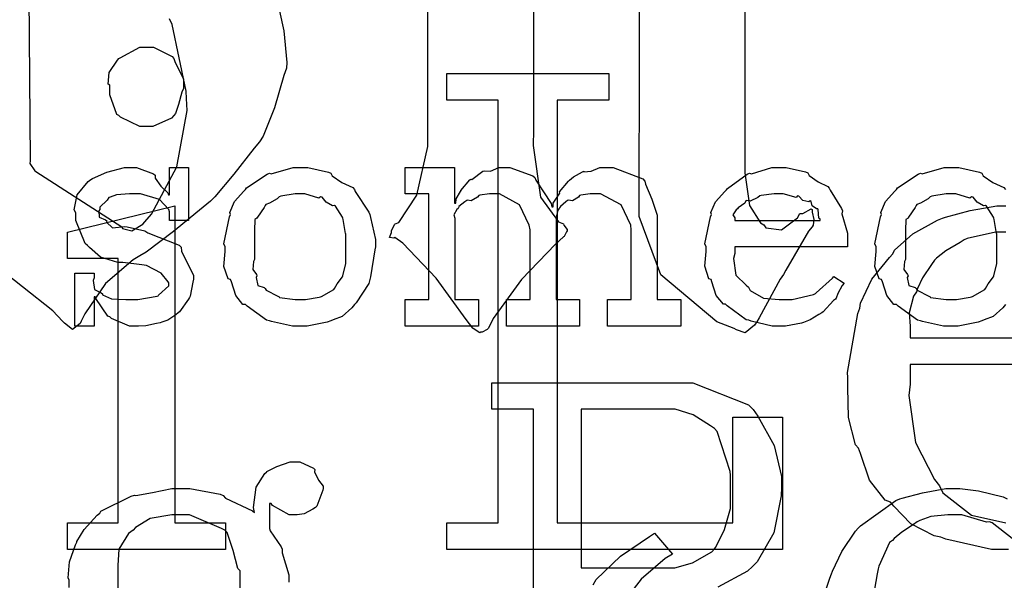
# Model space of a CAD drawing. Extents: x 0 to 8.5, y 0 to 11.
# Tile 337 of 379: x 5.65 to 6.167, y 8.376 to 8.67. Entities that reach past the tile are written whole.
import ezdxf

# ---------------------------------------------------------------- set-up
doc = ezdxf.new("R2010")
doc.units = 0
doc.layers.get('0').update_dxf_attribs({"linetype": 'CONTINUOUS'})

msp = doc.modelspace()

# ---------------------------------------------------------------- linework, layer by layer
at = {"color": 0}
for points in [[(5.65392, 8.74858), (5.655, 8.59625), (5.65489, 8.59489), (5.6575, 8.59088), (5.65804, 8.5906), (5.70318, 8.56153), (5.70356, 8.56065), (5.7085, 8.55951), (5.71436, 8.56293), (5.71533, 8.56413), (5.71886, 8.56814), (5.73221, 8.5931), (5.73763, 8.62272), (5.73725, 8.62901), (5.73714, 8.63286), (5.72976, 8.66786), (5.72835, 8.6709)], [(5.9196, 8.71756), (5.9196, 8.61231), (5.9196, 8.61231), (5.91954, 8.60422), (5.92339, 8.57721), (5.93272, 8.56418), (5.93544, 8.56304), (5.9356, 8.56244), (5.93739, 8.56017), (5.93739, 8.55935), (5.93707, 8.55892), (5.93576, 8.55647), (5.93544, 8.55632), (5.93126, 8.55236), (5.91325, 8.53386), (5.89849, 8.51335), (5.89594, 8.50836), (5.89529, 8.50754), (5.89268, 8.50618), (5.89182, 8.50618), (5.89139, 8.50592), (5.88797, 8.50803), (5.88769, 8.50836), (5.88428, 8.51292), (5.86849, 8.53456), (5.85092, 8.55296), (5.84668, 8.55588), (5.84619, 8.55561), (5.84403, 8.55588), (5.84494, 8.55849), (5.84494, 8.55935), (5.84494, 8.55935), (5.84657, 8.56282), (5.8469, 8.56304), (5.84885, 8.56381), (5.8584, 8.57818), (5.86404, 8.60379), (5.86404, 8.61231), (5.86404, 8.70019)], [(6.03071, 8.70757), (6.03071, 8.5956), (6.03071, 8.5899), (6.03315, 8.57275), (6.03901, 8.56364), (6.04069, 8.56261), (6.04178, 8.56108), (6.04997, 8.56), (6.05838, 8.56629), (6.05957, 8.56847), (6.06119, 8.56847), (6.06554, 8.57101), (6.06608, 8.57064), (6.06608, 8.56933), (6.06706, 8.56543), (6.06657, 8.56233), (6.06608, 8.56153), (6.06413, 8.55925), (6.05231, 8.53868), (6.05111, 8.53657), (6.04937, 8.53401), (6.03819, 8.51367), (6.037, 8.51161), (6.03586, 8.50993), (6.03082, 8.50592), (6.02626, 8.50749), (6.02507, 8.50814), (6.01606, 8.51161), (5.9866, 8.53635), (5.97515, 8.56694), (5.97515, 8.57715), (5.97558, 8.71257)], [(5.7839, 8.68533), (5.78836, 8.6645), (5.79004, 8.64789), (5.78976, 8.64486), (5.78842, 8.64106), (5.78353, 8.62408), (5.77756, 8.6091), (5.77567, 8.60622), (5.77289, 8.60292), (5.76221, 8.58919), (5.75222, 8.57736), (5.74983, 8.57497), (5.74593, 8.57194), (5.73036, 8.55903), (5.71604, 8.54829), (5.71272, 8.54633), (5.70915, 8.54428), (5.69472, 8.53179), (5.68375, 8.51585), (5.68192, 8.51204), (5.68192, 8.51204), (5.68137, 8.51074), (5.67736, 8.50765), (5.67307, 8.51096), (5.67215, 8.51204), (5.66694, 8.51736), (5.63499, 8.54264)], [(6.16769, 8.52067), (6.16639, 8.51893), (6.16129, 8.51443), (6.15653, 8.51275), (6.15533, 8.51221), (6.15343, 8.5115), (6.14279, 8.50939), (6.13926, 8.50939), (6.13926, 8.50939), (6.13519, 8.50939), (6.12418, 8.51178), (6.12299, 8.51221), (6.12147, 8.51247), (6.11128, 8.51981), (6.1104, 8.52067), (6.1091, 8.52067), (6.10536, 8.52539), (6.10303, 8.53267), (6.1026, 8.5339), (6.10135, 8.53429), (6.09912, 8.54069), (6.09978, 8.5485), (6.09978, 8.55106), (6.09912, 8.55263), (6.10211, 8.56674), (6.1026, 8.56799), (6.10215, 8.56907), (6.1046, 8.57482), (6.10954, 8.58035), (6.1104, 8.58122), (6.11089, 8.58197), (6.12175, 8.58925), (6.12299, 8.58968), (6.12397, 8.58931), (6.13542, 8.59272), (6.13926, 8.59272), (6.14328, 8.59272), (6.15408, 8.59022), (6.15533, 8.58968), (6.15593, 8.58832), (6.16114, 8.58479), (6.16683, 8.58219), (6.16769, 8.58122)], [(6.16928, 8.39204), (6.16038, 8.39204), (6.13629, 8.39746), (6.13368, 8.39854), (6.13026, 8.39908), (6.118, 8.40554), (6.109, 8.41482), (6.10721, 8.41678), (6.10449, 8.41786), (6.09625, 8.42839), (6.09147, 8.44243), (6.0905, 8.44521), (6.08886, 8.44706), (6.08524, 8.46143), (6.08485, 8.47711), (6.08485, 8.48232), (6.08464, 8.48508), (6.09006, 8.51606), (6.09115, 8.51878), (6.09147, 8.52143), (6.09754, 8.53407), (6.10667, 8.54546), (6.10851, 8.54742), (6.10932, 8.54926), (6.11897, 8.55783), (6.13206, 8.565), (6.13456, 8.56608), (6.13618, 8.56657), (6.14914, 8.57004), (6.16325, 8.5726), (6.16797, 8.5726)], [(6.16797, 8.55871), (6.16249, 8.55871), (6.14763, 8.55544), (6.14606, 8.55479), (6.14382, 8.55339), (6.13644, 8.54899), (6.13146, 8.54514), (6.13043, 8.54394), (6.12885, 8.54172), (6.12408, 8.53472), (6.12142, 8.52908), (6.12088, 8.52746), (6.11942, 8.52507), (6.11708, 8.51639), (6.11762, 8.50939), (6.11762, 8.50706), (6.11762, 8.50315), (6.11762, 8.50315), (6.21485, 8.50315)], [(6.24588, 8.48926), (6.11762, 8.48926), (6.11762, 8.47885), (6.11697, 8.47293), (6.1205, 8.44814), (6.13043, 8.42871), (6.13303, 8.42546), (6.13482, 8.42176), (6.14985, 8.4101), (6.16797, 8.40593)], [(5.91971, 8.28521), (5.91971, 8.46576), (5.89779, 8.46576), (5.89779, 8.47965), (5.99283, 8.47965), (6.00342, 8.47965), (6.03271, 8.46793), (6.03515, 8.46556), (6.03754, 8.46213), (6.04611, 8.44672), (6.04992, 8.43028), (6.04992, 8.42475), (6.04975, 8.42025), (6.0459, 8.40082), (6.03722, 8.38558), (6.03472, 8.38308), (6.03217, 8.38064), (6.01654, 8.37213)], [(5.67557, 8.37207), (5.67557, 8.37592), (5.67503, 8.37717), (5.67578, 8.38553), (5.67899, 8.39442), (5.67969, 8.39589), (5.67953, 8.39626), (5.68349, 8.40246), (5.69032, 8.41004), (5.69163, 8.41108), (5.69222, 8.41206), (5.70811, 8.42008), (5.70985, 8.42062), (5.71056, 8.42036), (5.71935, 8.42193), (5.7296, 8.4241), (5.73307, 8.4241), (5.73893, 8.4241), (5.75489, 8.42106), (5.75651, 8.42042), (5.75782, 8.41894), (5.77186, 8.41237), (5.773, 8.41151), (5.77246, 8.41411), (5.77387, 8.42481), (5.77843, 8.43197), (5.77951, 8.43278), (5.77946, 8.43294), (5.78467, 8.4356), (5.79183, 8.43799), (5.79428, 8.43799), (5.79688, 8.43799), (5.80399, 8.43474), (5.80469, 8.43408), (5.80453, 8.43278), (5.80658, 8.4285), (5.80903, 8.42524), (5.80903, 8.4241), (5.80892, 8.42313), (5.80578, 8.41476), (5.80512, 8.41411), (5.80365, 8.41319), (5.79904, 8.41069), (5.79546, 8.41021), (5.79428, 8.41021), (5.79113, 8.41021), (5.78239, 8.4151), (5.78168, 8.41607), (5.78082, 8.41607), (5.78082, 8.40306), (5.78131, 8.40181), (5.78694, 8.39333), (5.78754, 8.39219), (5.78749, 8.39031), (5.79101, 8.37875), (5.79101, 8.37483)], [(6.07081, 8.36339), (6.07536, 8.37685), (6.07622, 8.37918), (6.07671, 8.38064), (6.08171, 8.39094), (6.08882, 8.40164), (6.09033, 8.40326), (6.09147, 8.40435), (6.11008, 8.41781), (6.11225, 8.41868), (6.11333, 8.41889), (6.12414, 8.42171), (6.13633, 8.4241), (6.14046, 8.4241), (6.14372, 8.4241), (6.1536, 8.42275), (6.1665, 8.4196), (6.16868, 8.41868)], [(5.7654, 8.37028), (5.7654, 8.38069), (5.76432, 8.382), (5.76178, 8.39139), (5.75868, 8.40087), (5.75738, 8.40218), (5.75564, 8.40306), (5.73888, 8.41021), (5.73329, 8.41021), (5.72949, 8.41021), (5.71815, 8.40821), (5.7105, 8.40354), (5.70921, 8.40218), (5.70682, 8.40039), (5.70161, 8.39219), (5.70117, 8.38357), (5.70117, 8.38069), (5.70117, 8.37028)], [(6.17128, 8.39779), (6.16064, 8.40597), (6.15935, 8.40653), (6.15767, 8.40631), (6.14475, 8.41021), (6.14046, 8.41021), (6.13747, 8.41021), (6.12853, 8.40929), (6.12267, 8.40717), (6.12136, 8.40653), (6.11942, 8.40511), (6.11322, 8.4011), (6.10921, 8.39785), (6.10835, 8.39675), (6.10678, 8.39567), (6.10118, 8.38325), (6.10075, 8.38178), (6.10026, 8.37924), (6.09879, 8.3711)], [(5.95096, 8.37343), (5.95253, 8.37619), (5.96539, 8.38851), (5.98058, 8.39882), (5.98329, 8.40056), (5.99262, 8.38949), (5.98893, 8.38732), (5.97629, 8.37636), (5.9669, 8.36442)]]:
    msp.add_lwpolyline(points, dxfattribs=at)
for points in [[(5.71631, 8.61426), (5.71268, 8.61426), (5.70258, 8.61914), (5.70176, 8.62011), (5.70068, 8.62061), (5.697, 8.63086), (5.697, 8.63422), (5.697, 8.63596), (5.69613, 8.63656), (5.69656, 8.64264), (5.70096, 8.64908), (5.70176, 8.65007), (5.70231, 8.65039), (5.71278, 8.65593), (5.71631, 8.65593), (5.71989, 8.65593), (5.72976, 8.65104), (5.73063, 8.65007), (5.73107, 8.64844), (5.73562, 8.63911), (5.73562, 8.63596), (5.73562, 8.63422), (5.73481, 8.63238), (5.73313, 8.62582), (5.73144, 8.6211), (5.73063, 8.62011), (5.72939, 8.61865), (5.71957, 8.61426), (5.71631, 8.61426)], [(5.87408, 8.40593), (5.90099, 8.40593), (5.90099, 8.62815), (5.87408, 8.62815), (5.87408, 8.64204), (5.95915, 8.64204), (5.95915, 8.62815), (5.93201, 8.62815), (5.93201, 8.40593), (6.02447, 8.40593), (6.02447, 8.46149), (6.05051, 8.46149), (6.05051, 8.39204), (5.87408, 8.39204), (5.87408, 8.40593)], [(5.71078, 8.50939), (5.70731, 8.50939), (5.69786, 8.5134), (5.69689, 8.51417), (5.6959, 8.5146), (5.68961, 8.52382), (5.68929, 8.52479), (5.68864, 8.52479), (5.68864, 8.50939), (5.67865, 8.50939), (5.67865, 8.53717), (5.68864, 8.53717), (5.68864, 8.53478), (5.68821, 8.53342), (5.68896, 8.52865), (5.69243, 8.52686), (5.69319, 8.52632), (5.69308, 8.52587), (5.69781, 8.52365), (5.7054, 8.52328), (5.70796, 8.52328), (5.71164, 8.52328), (5.72185, 8.52513), (5.72271, 8.52544), (5.72254, 8.52567), (5.72792, 8.53054), (5.72792, 8.53217), (5.7276, 8.53267), (5.7239, 8.53711), (5.71615, 8.54118), (5.71382, 8.5415), (5.70383, 8.54281), (5.70111, 8.54281), (5.692, 8.54562), (5.68619, 8.55067), (5.68517, 8.55171), (5.68392, 8.55274), (5.6791, 8.56483), (5.6791, 8.56885), (5.67822, 8.57042), (5.67974, 8.5784), (5.6856, 8.58539), (5.6869, 8.58643), (5.68782, 8.58686), (5.69542, 8.59022), (5.70464, 8.59272), (5.70774, 8.59272), (5.71099, 8.59272), (5.71989, 8.58931), (5.72076, 8.5886), (5.72076, 8.58718), (5.72374, 8.5829), (5.72738, 8.57949), (5.72771, 8.5784), (5.72835, 8.5784), (5.72835, 8.59272), (5.73833, 8.59272), (5.73833, 8.56494), (5.72835, 8.56494), (5.72835, 8.5695), (5.72797, 8.57069), (5.72314, 8.57596), (5.71306, 8.57883), (5.70969, 8.57883), (5.70736, 8.57883), (5.70047, 8.57835), (5.69721, 8.57721), (5.69646, 8.57687), (5.69564, 8.57557), (5.69168, 8.57183), (5.69168, 8.57058), (5.69119, 8.56993), (5.6914, 8.56668), (5.69472, 8.56515), (5.69536, 8.56472), (5.69515, 8.56407), (5.69835, 8.56099), (5.70486, 8.56164), (5.706, 8.56147), (5.71533, 8.55951), (5.71701, 8.55838), (5.73335, 8.55186), (5.73443, 8.55083), (5.73465, 8.54872), (5.73801, 8.54194), (5.74094, 8.53608), (5.74094, 8.53412), (5.74067, 8.53239), (5.7391, 8.52513), (5.73876, 8.52436), (5.73839, 8.52354), (5.73356, 8.51693), (5.73292, 8.51633), (5.73161, 8.51531), (5.72743, 8.51253), (5.72428, 8.51144), (5.72336, 8.51113), (5.72146, 8.51074), (5.71582, 8.5096), (5.71203, 8.50939), (5.71078, 8.50939)], [(5.7971, 8.50939), (5.79303, 8.50939), (5.78201, 8.51178), (5.78082, 8.51221), (5.77929, 8.51247), (5.7691, 8.51981), (5.76824, 8.52067), (5.76693, 8.52067), (5.76318, 8.52539), (5.76085, 8.53267), (5.76042, 8.5339), (5.75917, 8.53429), (5.75694, 8.54069), (5.7576, 8.5485), (5.7576, 8.55106), (5.75694, 8.55263), (5.75993, 8.56674), (5.76042, 8.56799), (5.75999, 8.56907), (5.76243, 8.57482), (5.76736, 8.58035), (5.76824, 8.58122), (5.76872, 8.58197), (5.77957, 8.58925), (5.78082, 8.58968), (5.78179, 8.58931), (5.79324, 8.59272), (5.7971, 8.59272), (5.80111, 8.59272), (5.8119, 8.59022), (5.81315, 8.58968), (5.81375, 8.58832), (5.81896, 8.58479), (5.82465, 8.58219), (5.82553, 8.58122), (5.82585, 8.58014), (5.83306, 8.56928), (5.83356, 8.56799), (5.83404, 8.56646), (5.83658, 8.5549), (5.83658, 8.55106), (5.83632, 8.54949), (5.83404, 8.53521), (5.83356, 8.5339), (5.83306, 8.53179), (5.82639, 8.52165), (5.82553, 8.52067), (5.82422, 8.51893), (5.81912, 8.51443), (5.81435, 8.51275), (5.81315, 8.51221), (5.81125, 8.5115), (5.80062, 8.50939), (5.7971, 8.50939)], [(5.85226, 8.52328), (5.86464, 8.52328), (5.86464, 8.57883), (5.85226, 8.57883), (5.85226, 8.59272), (5.8781, 8.59272), (5.8781, 8.57406), (5.87875, 8.57406), (5.87875, 8.57406), (5.87901, 8.57617), (5.88124, 8.58003), (5.88157, 8.58057), (5.88151, 8.58062), (5.88624, 8.58621), (5.88678, 8.58664), (5.88715, 8.58649), (5.89307, 8.59076), (5.89372, 8.59099), (5.89372, 8.59093), (5.89703, 8.59076), (5.90136, 8.59272), (5.90283, 8.59272), (5.90722, 8.59272), (5.91932, 8.58837), (5.92042, 8.58751), (5.9209, 8.58599), (5.92888, 8.57383), (5.92931, 8.5721), (5.92996, 8.5721), (5.92996, 8.57389), (5.93306, 8.57872), (5.93343, 8.57926), (5.93326, 8.57986), (5.9381, 8.5855), (5.93864, 8.58599), (5.93864, 8.58599), (5.94065, 8.58783), (5.94532, 8.5905), (5.94601, 8.59076), (5.94618, 8.59039), (5.95003, 8.59076), (5.95449, 8.59272), (5.956, 8.59272), (5.96153, 8.59272), (5.97706, 8.58675), (5.97814, 8.58556), (5.97846, 8.58388), (5.98188, 8.57607), (5.98465, 8.5676), (5.98465, 8.56472), (5.98465, 8.52328), (5.99701, 8.52328), (5.99701, 8.50939), (5.95861, 8.50939), (5.95861, 8.52328), (5.97097, 8.52328), (5.97097, 8.55994), (5.97081, 8.56239), (5.96576, 8.57303), (5.95486, 8.57883), (5.95122, 8.57883), (5.94938, 8.57883), (5.94444, 8.57813), (5.94385, 8.57796), (5.94325, 8.5771), (5.94015, 8.57525), (5.93799, 8.57563), (5.93756, 8.57536), (5.93664, 8.5746), (5.93386, 8.57226), (5.93338, 8.5715), (5.93321, 8.57124), (5.9324, 8.57032), (5.93147, 8.56663), (5.93147, 8.56537), (5.93147, 8.52328), (5.94385, 8.52328), (5.94385, 8.50939), (5.90543, 8.50939), (5.90543, 8.52328), (5.91781, 8.52328), (5.91781, 8.55994), (5.91743, 8.56239), (5.91233, 8.57303), (5.90175, 8.57883), (5.89828, 8.57883), (5.89643, 8.57883), (5.89144, 8.57813), (5.8909, 8.57796), (5.89014, 8.5771), (5.88688, 8.57525), (5.88499, 8.57563), (5.8846, 8.57536), (5.88351, 8.5746), (5.88043, 8.57226), (5.88015, 8.57146), (5.88004, 8.57124), (5.87929, 8.57058), (5.87771, 8.56782), (5.87831, 8.56603), (5.87831, 8.56537), (5.87831, 8.52328), (5.89068, 8.52328), (5.89068, 8.50939), (5.85226, 8.50939), (5.85226, 8.52328)], [(6.04926, 8.50939), (6.04514, 8.50939), (6.03396, 8.51193), (6.03276, 8.51243), (6.03136, 8.51269), (6.02143, 8.52001), (6.02061, 8.52089), (6.01942, 8.52083), (6.01568, 8.52544), (6.01346, 8.53267), (6.01303, 8.5339), (6.01178, 8.53429), (6.00976, 8.54081), (6.01042, 8.5485), (6.01042, 8.55106), (6.00976, 8.55263), (6.01275, 8.56674), (6.01324, 8.56799), (6.01281, 8.56901), (6.01525, 8.57465), (6.02018, 8.58014), (6.02106, 8.581), (6.02154, 8.58176), (6.03201, 8.58919), (6.03321, 8.58968), (6.03418, 8.58931), (6.04497, 8.59272), (6.04861, 8.59272), (6.0524, 8.59272), (6.06267, 8.59039), (6.06381, 8.5899), (6.06446, 8.58854), (6.06928, 8.58513), (6.07433, 8.58274), (6.07508, 8.58188), (6.07557, 8.58078), (6.0816, 8.57112), (6.08203, 8.56993), (6.08165, 8.56836), (6.08464, 8.55817), (6.08464, 8.55474), (6.08464, 8.55106), (6.02539, 8.55106), (6.02539, 8.54758), (6.02468, 8.54497), (6.02604, 8.53618), (6.03136, 8.53088), (6.03256, 8.52979), (6.03358, 8.52815), (6.04058, 8.52408), (6.04872, 8.52328), (6.05143, 8.52328), (6.05556, 8.52328), (6.06689, 8.52599), (6.06793, 8.52653), (6.06814, 8.52686), (6.07688, 8.53456), (6.07747, 8.53543), (6.0829, 8.53196), (6.08192, 8.53076), (6.07964, 8.52658), (6.07878, 8.52414), (6.07835, 8.52349), (6.07736, 8.52279), (6.07189, 8.51688), (6.07118, 8.51633), (6.06967, 8.5154), (6.06511, 8.51269), (6.0625, 8.51167), (6.06164, 8.51133), (6.06044, 8.51085), (6.05203, 8.50939), (6.04926, 8.50939)], [(5.7971, 8.52328), (5.79975, 8.52328), (5.80697, 8.52458), (5.80772, 8.52479), (5.80826, 8.52496), (5.81461, 8.52869), (5.81511, 8.52914), (5.81511, 8.52914), (5.81646, 8.53162), (5.81922, 8.53526), (5.81944, 8.53586), (5.81944, 8.53586), (5.82096, 8.54221), (5.82096, 8.54432), (5.82096, 8.55778), (5.82081, 8.558), (5.81967, 8.56543), (5.81944, 8.56603), (5.81922, 8.56663), (5.8156, 8.57232), (5.81511, 8.57275), (5.81401, 8.57264), (5.8106, 8.57443), (5.80849, 8.5771), (5.80772, 8.57731), (5.80675, 8.57656), (5.79949, 8.57883), (5.7971, 8.57883), (5.79432, 8.57883), (5.78678, 8.57758), (5.78603, 8.57731), (5.78489, 8.57633), (5.78093, 8.57389), (5.77903, 8.57319), (5.77865, 8.57275), (5.7781, 8.57167), (5.77453, 8.56668), (5.77431, 8.56603), (5.77322, 8.56532), (5.773, 8.55968), (5.773, 8.55778), (5.773, 8.54432), (5.7724, 8.54324), (5.77219, 8.53907), (5.77408, 8.53651), (5.77431, 8.53586), (5.77387, 8.53483), (5.77479, 8.53076), (5.77815, 8.52968), (5.77865, 8.52914), (5.77908, 8.52821), (5.78526, 8.52507), (5.78603, 8.52479), (5.78608, 8.52442), (5.79432, 8.52328), (5.7971, 8.52328)], [(6.02539, 8.56494), (6.07032, 8.56494), (6.07032, 8.56581), (6.06956, 8.56608), (6.06922, 8.57064), (6.06901, 8.57101), (6.06831, 8.57096), (6.06614, 8.57249), (6.06554, 8.57487), (6.06511, 8.57514), (6.0644, 8.57476), (6.06125, 8.57542), (6.05903, 8.57764), (6.05838, 8.57775), (6.05767, 8.57687), (6.05083, 8.57883), (6.04861, 8.57883), (6.04611, 8.57883), (6.03933, 8.57796), (6.03863, 8.57775), (6.03754, 8.57687), (6.03358, 8.57508), (6.03168, 8.57542), (6.03125, 8.57514), (6.03071, 8.574), (6.02713, 8.57146), (6.02692, 8.57101), (6.02615, 8.57042), (6.02447, 8.56776), (6.02539, 8.56629), (6.02539, 8.56581), (6.02539, 8.56494)], [(6.13926, 8.52328), (6.14193, 8.52328), (6.14914, 8.52458), (6.1499, 8.52479), (6.15044, 8.52496), (6.15679, 8.52869), (6.15728, 8.52914), (6.15728, 8.52914), (6.15864, 8.53162), (6.1614, 8.53526), (6.16162, 8.53586), (6.16162, 8.53586), (6.16314, 8.54221), (6.16314, 8.54432), (6.16314, 8.55778), (6.16297, 8.558), (6.16183, 8.56543), (6.16162, 8.56603), (6.1614, 8.56663), (6.15776, 8.57232), (6.15728, 8.57275), (6.15619, 8.57264), (6.15278, 8.57443), (6.15067, 8.5771), (6.1499, 8.57731), (6.14893, 8.57656), (6.14165, 8.57883), (6.13926, 8.57883), (6.1365, 8.57883), (6.12896, 8.57758), (6.12819, 8.57731), (6.12706, 8.57633), (6.1231, 8.57389), (6.12121, 8.57319), (6.12082, 8.57275), (6.12028, 8.57167), (6.11669, 8.56668), (6.11649, 8.56603), (6.1154, 8.56532), (6.11518, 8.55968), (6.11518, 8.55778), (6.11518, 8.54432), (6.11458, 8.54324), (6.11436, 8.53907), (6.11626, 8.53651), (6.11649, 8.53586), (6.11604, 8.53483), (6.11697, 8.53076), (6.12033, 8.52968), (6.12082, 8.52914), (6.12125, 8.52821), (6.12744, 8.52507), (6.12819, 8.52479), (6.12825, 8.52442), (6.1365, 8.52328), (6.13926, 8.52328)], [(5.67464, 8.40593), (5.70133, 8.40593), (5.70133, 8.54482), (5.67464, 8.54482), (5.67464, 8.55871), (5.73107, 8.5726), (5.73107, 8.40593), (5.75776, 8.40593), (5.75776, 8.39204), (5.67464, 8.39204), (5.67464, 8.40593)], [(5.94467, 8.38243), (5.99089, 8.38243), (5.99393, 8.38243), (6.00315, 8.38493), (6.01335, 8.39079), (6.01476, 8.39242), (6.01546, 8.39328), (6.02007, 8.40246), (6.02322, 8.41351), (6.02322, 8.41715), (6.02322, 8.43104), (6.023, 8.43289), (6.01617, 8.45394), (6.01476, 8.45557), (6.01269, 8.45697), (6.00364, 8.46278), (5.99403, 8.46576), (5.99089, 8.46576), (5.94467, 8.46576), (5.94467, 8.38243)]]:
    msp.add_lwpolyline(points, close=True, dxfattribs=at)

doc.saveas('drawing.dxf')
